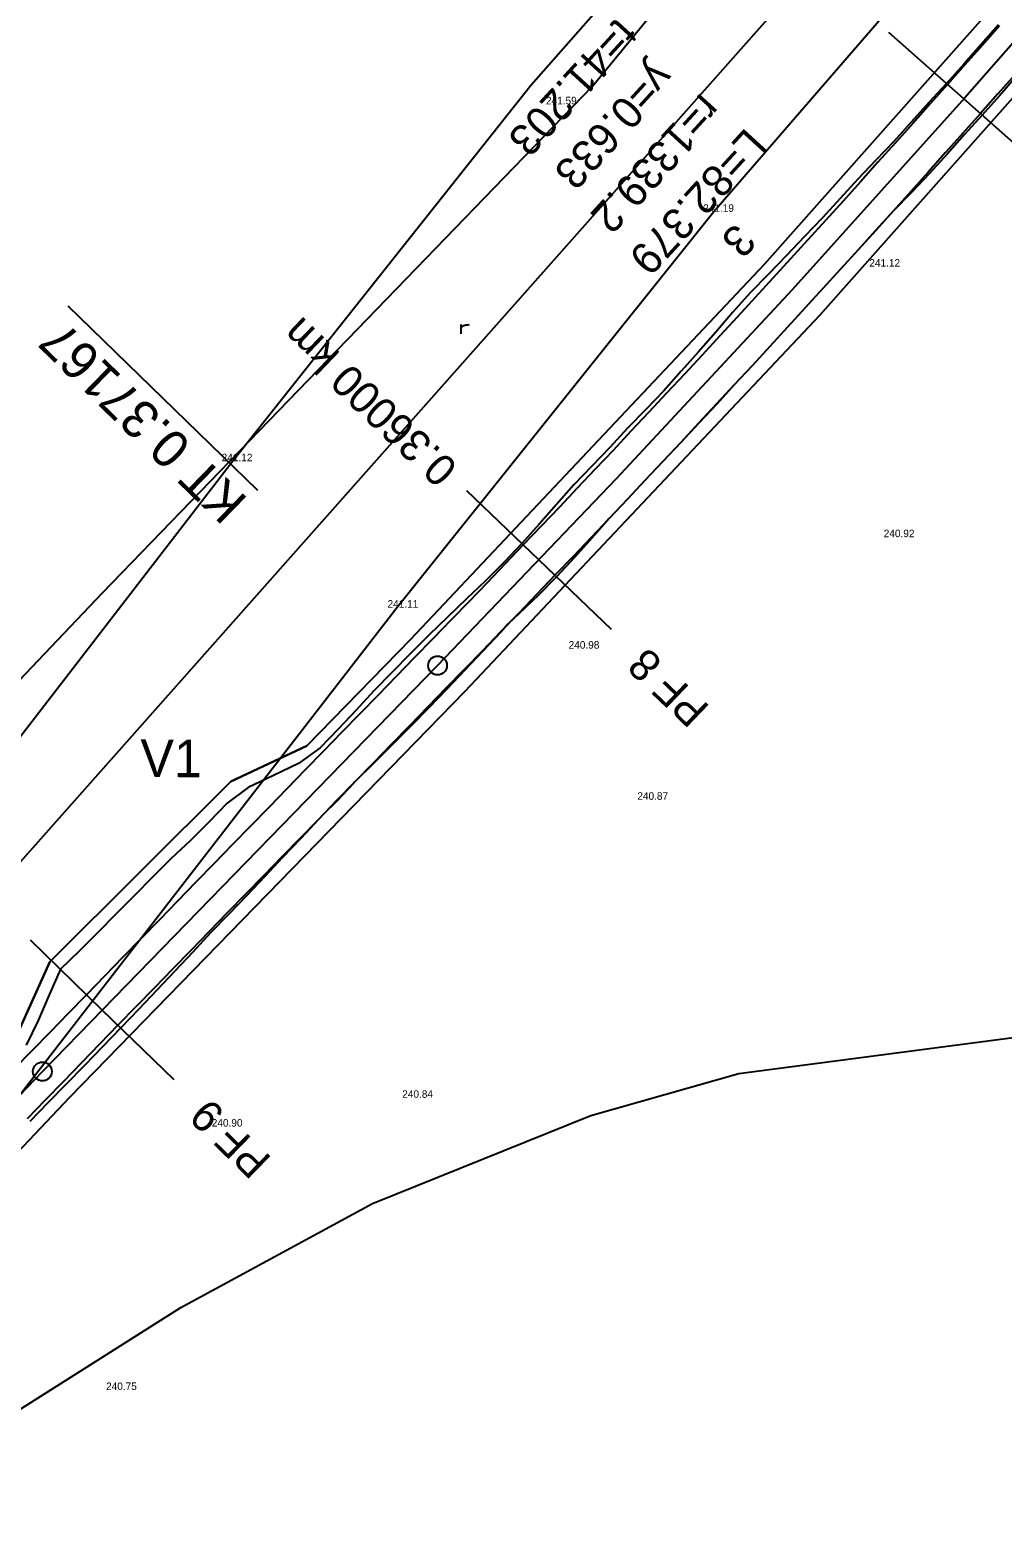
# Model space of a CAD drawing. Extents: x -555887 to -552101, y -1100251 to -1096546.
# Drawn here: x -555129.5 to -555051.9, y -1097961.6 to -1097841.4 of the extents above; entities that cross this region are included whole.
import ezdxf

# ---------------------------------------------------------------- set-up
doc = ezdxf.new("R2010")
doc.units = 0
for name, color, linetype in [('IP_návrh', 7, 'Continuous'), ('PARCELY_cesty', 7, 'Continuous'), ('PARCELY_ZP', 7, 'Continuous'), ('POLYGONY_POPIS_CESTY', 7, 'Continuous'), ('POLYGONY_SITUACE_PF', 7, 'Continuous'), ('POLYGONY_SITUACE_PF_POPISY', 7, 'Continuous'), ('POLYGONY_SITUACE_PO', 7, 'Continuous'), ('vrstevnice', 7, 'Continuous'), ('Výškopis', 7, 'Continuous'), ('ZSST', 7, 'Continuous')]:
    doc.layers.add(name, color=color, linetype=linetype)

msp = doc.modelspace()

# ---------------------------------------------------------------- linework, layer by layer
msp.add_line((-555111.34, -1097878.06), (-555126.46, -1097863.35))
at = {"layer": 'IP_návrh'}
msp.add_lwpolyline([(-555730.85, -1098494.64), (-555471.29, -1098211.98), (-555447.19, -1098191.79), (-555406.99, -1098193.78), (-555291.32, -1098130.27), (-555281.27, -1098119.66), (-555272.34, -1098101.41), (-555266.18, -1098052.11), (-555246.83, -1098023.92), (-555193.03, -1097978.41), (-554985.79, -1097744.7), (-554956.17, -1097701), (-554939.23, -1097656.04), (-554918.86, -1097601.97), (-554899.16, -1097585.1)], dxfattribs=at)
at = {"layer": 'PARCELY_cesty'}
for points in [[(-555043.66, -1097829.27), (-555070.96, -1097860.03), (-555099.18, -1097889.93), (-555107.44, -1097898.42), (-555113.49, -1097901.26), (-555127.92, -1097915.65), (-555131.15, -1097922.79), (-555141.95, -1097934.18), (-555160.11, -1097954.47), (-555192.77, -1097992.48)], [(-555039.15, -1097833.22), (-555066.53, -1097864.08), (-555094.85, -1097894.08), (-555126.36, -1097926.46), (-555137.53, -1097938.24), (-555155.6, -1097958.43), (-555188.3, -1097996.49)], [(-555131.15, -1097922.79), (-555127.92, -1097915.65), (-555113.49, -1097901.26), (-555107.44, -1097898.42)]]:
    msp.add_lwpolyline(points, dxfattribs=at)
at = {"layer": 'PARCELY_ZP'}
msp.add_lwpolyline([(-555445.24, -1098173.52), (-555417.39, -1098184.68), (-555381.15, -1098170.85), (-555299.54, -1098123.63), (-555285.35, -1098108), (-555279.05, -1098060.74), (-555272.16, -1098043.88), (-555262.31, -1098025.87), (-555247.78, -1098012.9), (-555216.95, -1097989.98), (-555203.13, -1097974.15), (-555172.13, -1097938.12), (-555158.62, -1097923.19), (-555154.87, -1097919.14), (-555147.19, -1097910.97), (-555141.65, -1097905.03), (-555123.73, -1097886.21), (-555084.65, -1097845.81), (-554996.25, -1097738.07)], dxfattribs=at)
at = {"layer": 'POLYGONY_SITUACE_PF'}
for p, q in [((-555055.03, -1097846.84), (-555061.02, -1097841.53)), ((-555049.05, -1097852.15), (-555055.03, -1097846.84)), ((-555088.91, -1097883.61), (-555094.69, -1097878.08)), ((-555083.13, -1097889.14), (-555088.91, -1097883.61)), ((-555123.75, -1097919.48), (-555129.48, -1097913.9)), ((-555118.02, -1097925.06), (-555123.75, -1097919.48))]:
    msp.add_line(p, q, dxfattribs=at)
at = {"layer": 'POLYGONY_SITUACE_PO'}
for p, q in [((-555041.41, -1097831.25), (-555054.96, -1097846.76)), ((-555052.28, -1097840.94), (-555053.67, -1097842.49)), ((-555052.21, -1097841), (-555053.58, -1097842.57)), ((-555053.67, -1097842.49), (-555055.04, -1097844.06)), ((-555053.58, -1097842.57), (-555054.96, -1097844.12)), ((-555055.04, -1097844.06), (-555056.42, -1097845.61)), ((-555054.96, -1097844.12), (-555056.34, -1097845.68)), ((-555050.96, -1097844.88), (-555052.34, -1097846.44)), ((-555050.96, -1097844.88), (-555052.34, -1097846.44)), ((-555050.82, -1097845.01), (-555052.19, -1097846.58)), ((-555056.42, -1097845.61), (-555057.84, -1097847.13)), ((-555056.34, -1097845.68), (-555057.73, -1097847.24)), ((-555054.96, -1097846.76), (-555068.74, -1097862.06)), ((-555057.84, -1097847.13), (-555059.24, -1097848.68)), ((-555057.73, -1097847.24), (-555059.11, -1097848.79)), ((-555052.34, -1097846.44), (-555053.72, -1097848.01)), ((-555052.34, -1097846.44), (-555053.72, -1097848.01)), ((-555052.19, -1097846.58), (-555053.58, -1097848.14)), ((-555059.24, -1097848.68), (-555060.63, -1097850.22)), ((-555059.11, -1097848.79), (-555060.5, -1097850.34)), ((-555053.72, -1097848.01), (-555055.11, -1097849.56)), ((-555053.72, -1097848.01), (-555055.11, -1097849.56)), ((-555053.58, -1097848.14), (-555054.98, -1097849.68)), ((-555055.11, -1097849.56), (-555056.5, -1097851.12)), ((-555055.11, -1097849.56), (-555056.5, -1097851.12)), ((-555054.98, -1097849.68), (-555056.38, -1097851.23)), ((-555060.63, -1097850.22), (-555062.06, -1097851.73)), ((-555060.5, -1097850.34), (-555061.89, -1097851.89)), ((-555056.5, -1097851.12), (-555057.89, -1097852.68)), ((-555056.5, -1097851.12), (-555057.89, -1097852.68)), ((-555062.06, -1097851.73), (-555063.49, -1097853.24)), ((-555061.89, -1097851.89), (-555063.28, -1097853.44)), ((-555056.38, -1097851.23), (-555057.78, -1097852.78)), ((-555063.49, -1097853.24), (-555064.9, -1097854.77)), ((-555063.28, -1097853.44), (-555064.67, -1097854.98)), ((-555057.89, -1097852.68), (-555059.28, -1097854.23)), ((-555057.89, -1097852.68), (-555059.28, -1097854.23)), ((-555057.78, -1097852.78), (-555059.21, -1097854.3)), ((-555064.9, -1097854.77), (-555066.31, -1097856.31)), ((-555059.28, -1097854.23), (-555060.68, -1097855.78)), ((-555059.28, -1097854.23), (-555060.68, -1097855.78)), ((-555059.21, -1097854.3), (-555060.67, -1097855.78)), ((-555064.67, -1097854.98), (-555066.07, -1097856.52)), ((-555060.68, -1097855.78), (-555062.08, -1097857.33)), ((-555060.68, -1097855.78), (-555062.08, -1097857.33)), ((-555060.67, -1097855.78), (-555062.07, -1097857.33)), ((-555066.31, -1097856.31), (-555067.75, -1097857.81)), ((-555066.07, -1097856.52), (-555067.47, -1097858.06)), ((-555067.75, -1097857.81), (-555069.19, -1097859.31)), ((-555067.47, -1097858.06), (-555068.87, -1097859.6)), ((-555062.07, -1097857.33), (-555063.48, -1097858.87)), ((-555062.08, -1097857.33), (-555063.48, -1097858.87)), ((-555062.08, -1097857.33), (-555063.48, -1097858.87)), ((-555069.19, -1097859.31), (-555070.63, -1097860.81)), ((-555068.87, -1097859.6), (-555070.27, -1097861.14)), ((-555063.48, -1097858.87), (-555064.88, -1097860.42)), ((-555063.48, -1097858.87), (-555064.88, -1097860.42)), ((-555063.48, -1097858.87), (-555064.88, -1097860.42)), ((-555063.48, -1097858.87), (-555063.48, -1097858.87)), ((-555070.63, -1097860.81), (-555072.07, -1097862.31)), ((-555064.88, -1097860.42), (-555066.28, -1097861.96)), ((-555064.88, -1097860.42), (-555066.28, -1097861.96)), ((-555064.88, -1097860.42), (-555066.28, -1097861.96)), ((-555070.27, -1097861.14), (-555071.68, -1097862.67)), ((-555066.28, -1097861.96), (-555067.69, -1097863.5)), ((-555066.28, -1097861.96), (-555067.69, -1097863.5)), ((-555066.28, -1097861.96), (-555067.69, -1097863.5)), ((-555068.74, -1097862.06), (-555082.76, -1097877.14)), ((-555072.07, -1097862.31), (-555073.47, -1097863.85)), ((-555071.68, -1097862.67), (-555073.09, -1097864.2)), ((-555073.47, -1097863.85), (-555074.82, -1097865.43)), ((-555073.09, -1097864.2), (-555074.5, -1097865.73)), ((-555067.69, -1097863.5), (-555069.1, -1097865.04)), ((-555067.69, -1097863.5), (-555069.1, -1097865.04)), ((-555067.69, -1097863.5), (-555069.1, -1097865.04)), ((-555074.82, -1097865.43), (-555076.2, -1097866.99)), ((-555069.1, -1097865.04), (-555070.51, -1097866.57)), ((-555069.1, -1097865.04), (-555070.51, -1097866.57)), ((-555069.1, -1097865.04), (-555070.51, -1097866.57)), ((-555074.5, -1097865.73), (-555075.91, -1097867.26)), ((-555070.51, -1097866.57), (-555071.93, -1097868.11)), ((-555070.51, -1097866.57), (-555071.93, -1097868.11)), ((-555070.51, -1097866.57), (-555071.93, -1097868.11)), ((-555076.2, -1097866.99), (-555077.58, -1097868.55)), ((-555075.91, -1097867.26), (-555077.33, -1097868.78)), ((-555077.58, -1097868.55), (-555078.97, -1097870.1)), ((-555077.33, -1097868.78), (-555078.75, -1097870.3)), ((-555071.93, -1097868.11), (-555073.35, -1097869.64)), ((-555071.93, -1097868.11), (-555073.35, -1097869.64)), ((-555071.93, -1097868.11), (-555073.35, -1097869.64)), ((-555078.97, -1097870.1), (-555080.41, -1097871.59)), ((-555078.75, -1097870.3), (-555080.17, -1097871.82)), ((-555073.35, -1097869.64), (-555074.77, -1097871.16)), ((-555073.35, -1097869.64), (-555074.77, -1097871.16)), ((-555073.35, -1097869.64), (-555074.75, -1097871.18)), ((-555073.35, -1097869.64), (-555073.35, -1097869.64)), ((-555080.41, -1097871.59), (-555081.86, -1097873.09)), ((-555074.77, -1097871.16), (-555076.19, -1097872.69)), ((-555074.77, -1097871.16), (-555076.19, -1097872.69)), ((-555074.75, -1097871.18), (-555076.18, -1097872.7)), ((-555080.17, -1097871.82), (-555081.59, -1097873.34)), ((-555076.19, -1097872.69), (-555077.61, -1097874.22)), ((-555076.19, -1097872.69), (-555077.61, -1097874.22)), ((-555076.18, -1097872.7), (-555077.61, -1097874.22)), ((-555081.86, -1097873.09), (-555083.27, -1097874.62)), ((-555081.59, -1097873.34), (-555083.02, -1097874.86)), ((-555083.27, -1097874.62), (-555084.7, -1097876.13)), ((-555083.02, -1097874.86), (-555084.44, -1097876.37)), ((-555077.61, -1097874.22), (-555079.04, -1097875.74)), ((-555077.61, -1097874.22), (-555079.04, -1097875.74)), ((-555077.61, -1097874.22), (-555079.04, -1097875.74)), ((-555077.61, -1097874.22), (-555077.61, -1097874.22)), ((-555084.7, -1097876.13), (-555086.15, -1097877.62)), ((-555084.44, -1097876.37), (-555085.87, -1097877.88)), ((-555079.04, -1097875.74), (-555080.47, -1097877.26)), ((-555079.04, -1097875.74), (-555080.47, -1097877.26)), ((-555079.04, -1097875.74), (-555080.47, -1097877.26)), ((-555079.04, -1097875.74), (-555079.04, -1097875.74)), ((-555082.76, -1097877.14), (-555097.01, -1097892.01)), ((-555086.15, -1097877.62), (-555087.52, -1097879.18)), ((-555080.47, -1097877.26), (-555081.9, -1097878.77)), ((-555080.47, -1097877.26), (-555081.9, -1097878.77)), ((-555080.47, -1097877.26), (-555081.89, -1097878.78)), ((-555085.87, -1097877.88), (-555087.3, -1097879.39)), ((-555081.9, -1097878.77), (-555083.33, -1097880.29)), ((-555081.9, -1097878.77), (-555083.33, -1097880.29)), ((-555081.89, -1097878.78), (-555083.32, -1097880.3)), ((-555087.52, -1097879.18), (-555088.9, -1097880.74)), ((-555087.3, -1097879.39), (-555088.74, -1097880.9)), ((-555088.9, -1097880.74), (-555090.3, -1097882.28)), ((-555088.74, -1097880.9), (-555090.18, -1097882.4)), ((-555083.33, -1097880.29), (-555084.77, -1097881.8)), ((-555083.33, -1097880.29), (-555084.77, -1097881.8)), ((-555083.32, -1097880.3), (-555084.72, -1097881.85)), ((-555090.3, -1097882.28), (-555091.74, -1097883.79)), ((-555090.18, -1097882.4), (-555091.62, -1097883.9)), ((-555084.77, -1097881.8), (-555086.21, -1097883.31)), ((-555084.77, -1097881.8), (-555086.21, -1097883.31)), ((-555084.72, -1097881.85), (-555086.1, -1097883.41)), ((-555086.21, -1097883.31), (-555087.65, -1097884.82)), ((-555086.21, -1097883.31), (-555087.65, -1097884.82)), ((-555086.1, -1097883.41), (-555087.53, -1097884.94)), ((-555091.74, -1097883.79), (-555093.2, -1097885.27)), ((-555091.62, -1097883.9), (-555093.06, -1097885.41)), ((-555087.65, -1097884.82), (-555089.09, -1097886.33)), ((-555087.65, -1097884.82), (-555089.09, -1097886.33)), ((-555093.2, -1097885.27), (-555094.7, -1097886.71)), ((-555093.06, -1097885.41), (-555094.5, -1097886.9)), ((-555087.53, -1097884.94), (-555088.99, -1097886.43)), ((-555094.7, -1097886.71), (-555096.21, -1097888.15)), ((-555094.5, -1097886.9), (-555095.95, -1097888.4)), ((-555089.09, -1097886.33), (-555090.54, -1097887.83)), ((-555089.09, -1097886.33), (-555090.54, -1097887.83)), ((-555088.99, -1097886.43), (-555090.51, -1097887.86)), ((-555096.21, -1097888.15), (-555097.71, -1097889.59)), ((-555095.95, -1097888.4), (-555097.4, -1097889.89)), ((-555090.54, -1097887.83), (-555091.98, -1097889.33)), ((-555090.54, -1097887.83), (-555091.98, -1097889.33)), ((-555090.51, -1097887.86), (-555091.37, -1097888.7)), ((-555097.71, -1097889.59), (-555099.18, -1097891.06)), ((-555091.98, -1097889.33), (-555093.43, -1097890.83)), ((-555091.98, -1097889.33), (-555093.43, -1097890.83)), ((-555091.96, -1097889.35), (-555093.4, -1097890.87)), ((-555091.37, -1097888.7), (-555091.96, -1097889.35)), ((-555097.4, -1097889.89), (-555098.85, -1097891.38)), ((-555093.43, -1097890.83), (-555094.89, -1097892.33)), ((-555093.43, -1097890.83), (-555094.89, -1097892.33)), ((-555093.4, -1097890.87), (-555094.83, -1097892.38)), ((-555097.01, -1097892.01), (-555128.53, -1097924.38)), ((-555099.18, -1097891.06), (-555100.64, -1097892.54)), ((-555098.85, -1097891.38), (-555100.3, -1097892.88)), ((-555100.64, -1097892.54), (-555102.1, -1097894.03)), ((-555100.3, -1097892.88), (-555101.75, -1097894.37)), ((-555094.89, -1097892.33), (-555096.34, -1097893.83)), ((-555094.89, -1097892.33), (-555096.34, -1097893.83)), ((-555094.83, -1097892.38), (-555096.27, -1097893.9)), ((-555102.1, -1097894.03), (-555103.51, -1097895.57)), ((-555101.75, -1097894.37), (-555103.21, -1097895.86)), ((-555096.34, -1097893.83), (-555097.79, -1097895.32)), ((-555096.34, -1097893.83), (-555097.79, -1097895.32)), ((-555096.27, -1097893.9), (-555097.7, -1097895.4)), ((-555103.51, -1097895.57), (-555104.94, -1097897.08)), ((-555097.79, -1097895.32), (-555099.25, -1097896.81)), ((-555097.79, -1097895.32), (-555099.25, -1097896.81)), ((-555097.7, -1097895.4), (-555099.17, -1097896.88)), ((-555103.21, -1097895.86), (-555104.66, -1097897.36)), ((-555099.25, -1097896.81), (-555100.7, -1097898.3)), ((-555099.25, -1097896.81), (-555100.7, -1097898.3)), ((-555099.17, -1097896.88), (-555100.65, -1097898.36)), ((-555104.94, -1097897.08), (-555106.38, -1097898.59)), ((-555104.66, -1097897.36), (-555106.11, -1097898.85)), ((-555106.38, -1097898.59), (-555108.09, -1097899.83)), ((-555106.11, -1097898.85), (-555107.57, -1097900.34)), ((-555100.7, -1097898.3), (-555102.15, -1097899.8)), ((-555100.7, -1097898.3), (-555102.15, -1097899.8)), ((-555100.65, -1097898.36), (-555102.12, -1097899.83)), ((-555108.09, -1097899.83), (-555110.1, -1097900.79)), ((-555107.57, -1097900.34), (-555109.02, -1097901.84)), ((-555102.15, -1097899.8), (-555103.61, -1097901.29)), ((-555102.15, -1097899.8), (-555103.61, -1097901.29)), ((-555102.12, -1097899.83), (-555103.6, -1097901.29)), ((-555110.1, -1097900.79), (-555112.11, -1097901.74)), ((-555103.61, -1097901.29), (-555105.06, -1097902.78)), ((-555103.61, -1097901.29), (-555105.06, -1097902.78)), ((-555103.72, -1097901.41), (-555105.03, -1097902.81)), ((-555103.6, -1097901.29), (-555103.72, -1097901.41)), ((-555112.11, -1097901.74), (-555113.8, -1097902.99)), ((-555109.02, -1097901.84), (-555110.47, -1097903.33)), ((-555105.06, -1097902.78), (-555106.51, -1097904.28)), ((-555105.06, -1097902.78), (-555106.51, -1097904.28)), ((-555105.03, -1097902.81), (-555106.13, -1097903.88)), ((-555113.8, -1097902.99), (-555115.24, -1097904.5)), ((-555110.47, -1097903.33), (-555111.93, -1097904.82)), ((-555106.13, -1097903.88), (-555106.5, -1097904.29)), ((-555115.24, -1097904.5), (-555116.72, -1097905.97)), ((-555111.93, -1097904.82), (-555113.38, -1097906.31)), ((-555106.51, -1097904.28), (-555107.96, -1097905.77)), ((-555106.51, -1097904.28), (-555107.96, -1097905.77)), ((-555106.5, -1097904.29), (-555107.92, -1097905.81)), ((-555116.72, -1097905.97), (-555118.25, -1097907.39)), ((-555113.38, -1097906.31), (-555114.83, -1097907.81)), ((-555107.96, -1097905.77), (-555109.42, -1097907.26)), ((-555107.96, -1097905.77), (-555109.42, -1097907.26)), ((-555107.92, -1097905.81), (-555109.37, -1097907.31)), ((-555118.25, -1097907.39), (-555119.73, -1097908.85)), ((-555109.42, -1097907.26), (-555110.87, -1097908.75)), ((-555109.42, -1097907.26), (-555110.87, -1097908.75)), ((-555109.37, -1097907.31), (-555110.79, -1097908.84)), ((-555119.73, -1097908.85), (-555121.19, -1097910.34)), ((-555114.83, -1097907.81), (-555116.28, -1097909.3)), ((-555110.87, -1097908.75), (-555112.32, -1097910.25)), ((-555110.87, -1097908.75), (-555112.32, -1097910.25)), ((-555110.79, -1097908.84), (-555112.23, -1097910.34)), ((-555116.28, -1097909.3), (-555117.74, -1097910.79)), ((-555121.19, -1097910.34), (-555122.65, -1097911.82)), ((-555117.74, -1097910.79), (-555119.19, -1097912.29)), ((-555112.32, -1097910.25), (-555113.78, -1097911.74)), ((-555112.32, -1097910.25), (-555113.78, -1097911.74)), ((-555112.23, -1097910.34), (-555113.67, -1097911.84)), ((-555122.65, -1097911.82), (-555124.11, -1097913.31)), ((-555119.19, -1097912.29), (-555120.64, -1097913.78)), ((-555113.78, -1097911.74), (-555115.23, -1097913.23)), ((-555113.78, -1097911.74), (-555115.23, -1097913.23)), ((-555113.67, -1097911.84), (-555115.12, -1097913.34)), ((-555124.11, -1097913.31), (-555125.59, -1097914.78)), ((-555115.23, -1097913.23), (-555116.68, -1097914.73)), ((-555115.23, -1097913.23), (-555116.68, -1097914.73)), ((-555115.12, -1097913.34), (-555116.54, -1097914.86)), ((-555125.59, -1097914.78), (-555127.08, -1097916.23)), ((-555120.64, -1097913.78), (-555122.1, -1097915.27)), ((-555116.68, -1097914.73), (-555118.14, -1097916.22)), ((-555116.68, -1097914.73), (-555118.14, -1097916.22)), ((-555116.54, -1097914.86), (-555117.96, -1097916.39)), ((-555122.1, -1097915.27), (-555123.55, -1097916.76)), ((-555127.08, -1097916.23), (-555127.98, -1097918.27)), ((-555123.55, -1097916.76), (-555125, -1097918.26)), ((-555118.14, -1097916.22), (-555119.59, -1097917.71)), ((-555118.14, -1097916.22), (-555119.59, -1097917.71)), ((-555117.96, -1097916.39), (-555119.39, -1097917.91)), ((-555127.98, -1097918.27), (-555128.87, -1097920.31)), ((-555125, -1097918.26), (-555126.46, -1097919.75)), ((-555119.59, -1097917.71), (-555121.04, -1097919.21)), ((-555119.59, -1097917.71), (-555121.04, -1097919.21)), ((-555119.39, -1097917.91), (-555120.83, -1097919.41)), ((-555121.04, -1097919.21), (-555122.5, -1097920.7)), ((-555121.04, -1097919.21), (-555122.5, -1097920.7)), ((-555120.83, -1097919.41), (-555122.28, -1097920.9)), ((-555128.87, -1097920.31), (-555129.82, -1097922.29)), ((-555126.46, -1097919.75), (-555127.91, -1097921.24)), ((-555122.5, -1097920.7), (-555123.95, -1097922.19)), ((-555122.5, -1097920.7), (-555123.95, -1097922.19)), ((-555122.28, -1097920.9), (-555123.73, -1097922.41)), ((-555127.91, -1097921.24), (-555129.36, -1097922.74)), ((-555129.36, -1097922.74), (-555130.82, -1097924.23)), ((-555123.95, -1097922.19), (-555125.4, -1097923.68)), ((-555123.95, -1097922.19), (-555125.4, -1097923.68)), ((-555123.73, -1097922.41), (-555125.17, -1097923.91)), ((-555128.53, -1097924.38), (-555136.04, -1097932.23)), ((-555125.4, -1097923.68), (-555126.85, -1097925.18)), ((-555125.4, -1097923.68), (-555126.85, -1097925.18)), ((-555125.17, -1097923.91), (-555126.63, -1097925.4)), ((-555126.85, -1097925.18), (-555128.3, -1097926.67)), ((-555126.85, -1097925.18), (-555128.3, -1097926.67)), ((-555126.63, -1097925.4), (-555128.09, -1097926.87)), ((-555128.3, -1097926.67), (-555129.75, -1097928.16)), ((-555128.3, -1097926.67), (-555129.75, -1097928.16)), ((-555128.09, -1097926.87), (-555129.52, -1097928.38))]:
    msp.add_line(p, q, dxfattribs=at)
for centre in [(-555097.01, -1097892.01), (-555128.53, -1097924.38)]:
    msp.add_circle(centre, 0.75, dxfattribs=at)
at = {"layer": 'vrstevnice'}
msp.add_lwpolyline([(-555135.05, -1097954.3), (-555117.49, -1097943.2), (-555102.19, -1097934.92), (-555084.78, -1097927.9), (-555072.98, -1097924.53), (-555046.02, -1097921.02)], dxfattribs=at)
at = {"layer": 'ZSST'}
for points in [[(-554818.66, -1098023.84), (-554825.46, -1098015.75), (-554864.2, -1097976.67), (-554889.06, -1097951.5), (-554935.3, -1097905.58), (-554964.9, -1097875.33), (-555000.7, -1097839.68), (-555033.41, -1097808.11), (-555044.89, -1097796.41), (-555060.34, -1097812.56), (-555089.55, -1097845.73), (-555113.34, -1097875.73), (-555147.08, -1097919.45), (-555172.92, -1097951.62), (-555118.56, -1098012.18)], [(-555033.41, -1097808.11), (-555048.23, -1097824.92), (-555074.97, -1097855.84), (-555100.24, -1097887.4), (-555132.27, -1097928.73), (-555152.04, -1097952.97), (-555107.98, -1098001.77), (-555074.22, -1098039.84), (-555011.02, -1098111.48), (-555060.47, -1098145.79)], [(-555095.12, -1097865.56), (-555095.12, -1097864.83)], [(-555095.12, -1097865.07), (-555095.02, -1097864.97), (-555094.92, -1097864.91), (-555094.76, -1097864.86), (-555094.61, -1097864.84), (-555094.46, -1097864.83)]]:
    msp.add_lwpolyline(points, dxfattribs=at)

# ---------------------------------------------------------------- texts
for s, height, rotation, p in [('t=41.203', 2.5, 227.5363, (-555082.68, -1097840.25)), ('y=0.633', 2.5, 227.5363, (-555079.76, -1097843.73)), ('r=1339.2', 2.5, 227.5363, (-555075.98, -1097846.26)), ('L=82.379', 2.5, 227.5363, (-555072.41, -1097849.03)), ('3', 2.5, 227.5363, (-555073.27, -1097856.63)), ('KT 0.37167', 3, 135.7741, (-555112.04, -1097878.78))]:
    msp.add_text(s, height=height, rotation=rotation).set_placement(p)
at = {"layer": 'POLYGONY_POPIS_CESTY'}
msp.add_text('V1', height=3, rotation=359.8934, dxfattribs=at).set_placement((-555120.71, -1097900.91))
at = {"layer": 'POLYGONY_SITUACE_PF_POPISY'}
for s, rotation, p in [('0.36000 km', 136.2732, (-555095.27, -1097876.15)), ('PF 8', 136.2732, (-555075.21, -1097895.33)), ('PF 9', 135.7741, (-555110.15, -1097931.32))]:
    msp.add_text(s, height=2.5, rotation=rotation, dxfattribs=at).set_placement(p)
at = {"layer": 'Výškopis'}
for s, p in [('241.59', (-555088.37, -1097847.27)), ('241.19', (-555075.83, -1097855.84)), ('241.12', (-555062.58, -1097860.21)), ('241.12', (-555114.23, -1097875.73)), ('240.92', (-555061.43, -1097881.78)), ('241.11', (-555101, -1097887.4)), ('240.98', (-555086.56, -1097890.67)), ('240.87', (-555081.08, -1097902.72)), ('240.84', (-555099.83, -1097926.48)), ('240.90', (-555115.02, -1097928.78)), ('240.75', (-555123.45, -1097949.78))]:
    msp.add_text(s, height=0.6, dxfattribs=at).set_placement(p)

doc.saveas('drawing.dxf')
